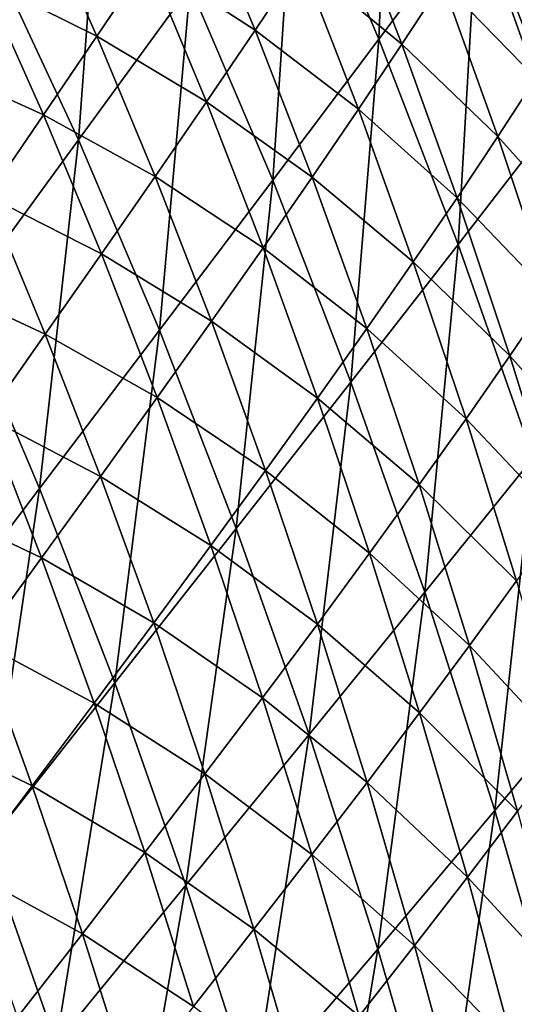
# Model space of a CAD drawing. Header units: millimetres. Extents: x -300 to 300, y -500 to 500.
# Tile 934 of 988: x 216 to 240, y 285 to 331. Entities that reach past the tile are written whole.
import ezdxf

# ---------------------------------------------------------------- set-up
doc = ezdxf.new("R2010")
doc.units = ezdxf.units.MM
doc.header["$LTSCALE"] = 81.481481
doc.layers.add('19', color=7, linetype='CONTINUOUS')
doc.layers.add('21', color=7, linetype='CONTINUOUS')

msp = doc.modelspace()

# ---------------------------------------------------------------- linework, layer by layer
at = {"layer": '19', "color": 7, "linetype": 'CONTINUOUS'}
for points in [[(233.179, 330.351, 43.517), (233.821, 345.832, 40.345), (229.261, 339.546, 43.706), (233.179, 330.351, 43.517)], [(237.791, 336.513, 40.164), (233.821, 345.832, 40.345), (233.179, 330.351, 43.517), (237.791, 336.513, 40.164)], [(241.552, 326.795, 39.984), (242.04, 342.236, 36.594), (237.791, 336.513, 40.164), (241.552, 326.795, 39.984)], [(219.135, 325.657, 49.8), (220.301, 341.496, 47.053), (215.15, 334.19, 50.002), (219.135, 325.657, 49.8)], [(224.361, 332.817, 46.856), (220.301, 341.496, 47.053), (219.135, 325.657, 49.8), (224.361, 332.817, 46.856)], [(228.217, 323.763, 46.66), (229.261, 339.546, 43.706), (224.361, 332.817, 46.856), (228.217, 323.763, 46.66)], [(233.179, 330.351, 43.517), (229.261, 339.546, 43.706), (228.217, 323.763, 46.66), (233.179, 330.351, 43.517)], [(236.892, 320.767, 43.329), (237.791, 336.513, 40.164), (233.179, 330.351, 43.517), (236.892, 320.767, 43.329)], [(241.552, 326.795, 39.984), (237.791, 336.513, 40.164), (236.892, 320.767, 43.329), (241.552, 326.795, 39.984)], [(219.135, 325.657, 49.8), (215.15, 334.19, 50.002), (213.598, 318.078, 52.546), (219.135, 325.657, 49.8)], [(222.922, 316.759, 49.6), (224.361, 332.817, 46.856), (219.135, 325.657, 49.8), (222.922, 316.759, 49.6)], [(228.217, 323.763, 46.66), (224.361, 332.817, 46.856), (222.922, 316.759, 49.6), (228.217, 323.763, 46.66)], [(231.874, 314.329, 46.466), (233.179, 330.351, 43.517), (228.217, 323.763, 46.66), (231.874, 314.329, 46.466)], [(236.892, 320.767, 43.329), (233.179, 330.351, 43.517), (231.874, 314.329, 46.466), (236.892, 320.767, 43.329)], [(240.403, 310.788, 43.144), (241.552, 326.795, 39.984), (236.892, 320.767, 43.329), (240.403, 310.788, 43.144)], [(217.307, 309.351, 52.345), (219.135, 325.657, 49.8), (213.598, 318.078, 52.546), (217.307, 309.351, 52.345)], [(222.922, 316.759, 49.6), (219.135, 325.657, 49.8), (217.307, 309.351, 52.345), (222.922, 316.759, 49.6)], [(226.514, 307.491, 49.403), (228.217, 323.763, 46.66), (222.922, 316.759, 49.6), (226.514, 307.491, 49.403)], [(231.874, 314.329, 46.466), (228.217, 323.763, 46.66), (226.514, 307.491, 49.403), (231.874, 314.329, 46.466)], [(235.333, 304.509, 46.275), (236.892, 320.767, 43.329), (231.874, 314.329, 46.466), (235.333, 304.509, 46.275)], [(240.403, 310.788, 43.144), (236.892, 320.767, 43.329), (235.333, 304.509, 46.275), (240.403, 310.788, 43.144)], [(217.307, 309.351, 52.345), (213.598, 318.078, 52.546), (211.389, 301.551, 54.899), (217.307, 309.351, 52.345)], [(220.827, 300.265, 52.145), (222.922, 316.759, 49.6), (217.307, 309.351, 52.345), (220.827, 300.265, 52.145)], [(226.514, 307.491, 49.403), (222.922, 316.759, 49.6), (220.827, 300.265, 52.145), (226.514, 307.491, 49.403)], [(229.914, 297.848, 49.208), (231.874, 314.329, 46.466), (226.514, 307.491, 49.403), (229.914, 297.848, 49.208)], [(235.333, 304.509, 46.275), (231.874, 314.329, 46.466), (229.914, 297.848, 49.208), (235.333, 304.509, 46.275)], [(238.6, 294.3, 46.088), (240.403, 310.788, 43.144), (235.333, 304.509, 46.275), (238.6, 294.3, 46.088)], [(243.718, 300.407, 42.962), (240.403, 310.788, 43.144), (238.6, 294.3, 46.088), (243.718, 300.407, 42.962)], [(214.83, 292.661, 54.7), (217.307, 309.351, 52.345), (211.389, 301.551, 54.899), (214.83, 292.661, 54.7)], [(220.827, 300.265, 52.145), (217.307, 309.351, 52.345), (214.83, 292.661, 54.7), (220.827, 300.265, 52.145)], [(224.16, 290.814, 51.948), (226.514, 307.491, 49.403), (220.827, 300.265, 52.145), (224.16, 290.814, 51.948)], [(229.914, 297.848, 49.208), (226.514, 307.491, 49.403), (224.16, 290.814, 51.948), (229.914, 297.848, 49.208)], [(233.125, 287.825, 49.016), (235.333, 304.509, 46.275), (229.914, 297.848, 49.208), (233.125, 287.825, 49.016)], [(238.6, 294.3, 46.088), (235.333, 304.509, 46.275), (233.125, 287.825, 49.016), (238.6, 294.3, 46.088)], [(218.088, 283.418, 54.502), (220.827, 300.265, 52.145), (214.83, 292.661, 54.7), (218.088, 283.418, 54.502)], [(224.16, 290.814, 51.948), (220.827, 300.265, 52.145), (218.088, 283.418, 54.502), (224.16, 290.814, 51.948)], [(241.676, 283.694, 45.904), (243.718, 300.407, 42.962), (238.6, 294.3, 46.088), (241.676, 283.694, 45.904)], [(227.309, 280.995, 51.755), (229.914, 297.848, 49.208), (224.16, 290.814, 51.948), (227.309, 280.995, 51.755)], [(233.125, 287.825, 49.016), (229.914, 297.848, 49.208), (227.309, 280.995, 51.755), (233.125, 287.825, 49.016)], [(236.15, 277.418, 48.829), (238.6, 294.3, 46.088), (233.125, 287.825, 49.016), (236.15, 277.418, 48.829)], [(241.676, 283.694, 45.904), (238.6, 294.3, 46.088), (236.15, 277.418, 48.829), (241.676, 283.694, 45.904)], [(218.088, 283.418, 54.502), (214.83, 292.661, 54.7), (211.714, 275.672, 56.878), (218.088, 283.418, 54.502)], [(221.168, 273.818, 54.309), (224.16, 290.814, 51.948), (218.088, 283.418, 54.502), (221.168, 273.818, 54.309)], [(227.309, 280.995, 51.755), (224.16, 290.814, 51.948), (221.168, 273.818, 54.309), (227.309, 280.995, 51.755)], [(230.277, 270.802, 51.565), (233.125, 287.825, 49.016), (227.309, 280.995, 51.755), (230.277, 270.802, 51.565)], [(236.15, 277.418, 48.829), (233.125, 287.825, 49.016), (230.277, 270.802, 51.565), (236.15, 277.418, 48.829)]]:
    msp.add_3dface(points, dxfattribs=at)
at = {"layer": '21', "color": 7, "linetype": 'CONTINUOUS'}
for points in [[(242.162, 331.123, 20.836), (237.929, 335.774, 22.629), (239.564, 338.394, 20.89), (242.162, 331.123, 20.836)], [(227.396, 330.777, 29.397), (222.369, 334.032, 31.093), (224.628, 337.428, 29.502), (227.396, 330.777, 29.397)], [(227.396, 330.777, 29.397), (224.628, 337.428, 29.502), (229.547, 333.991, 27.774), (227.396, 330.777, 29.397)], [(234.258, 330.117, 26.027), (229.547, 333.991, 27.774), (231.571, 337.065, 26.114), (234.258, 330.117, 26.027)], [(234.258, 330.117, 26.027), (231.571, 337.065, 26.114), (236.16, 333.015, 24.342), (234.258, 330.117, 26.027)], [(219.992, 330.497, 32.645), (214.681, 333.127, 34.275), (217.153, 336.849, 32.762), (219.992, 330.497, 32.645)], [(219.992, 330.497, 32.645), (217.153, 336.849, 32.762), (222.369, 334.032, 31.093), (219.992, 330.497, 32.645)], [(240.523, 328.532, 22.563), (236.16, 333.015, 24.342), (237.929, 335.774, 22.629), (240.523, 328.532, 22.563)], [(240.523, 328.532, 22.563), (237.929, 335.774, 22.629), (242.162, 331.123, 20.836), (240.523, 328.532, 22.563)], [(225.121, 327.426, 30.983), (219.992, 330.497, 32.645), (222.369, 334.032, 31.093), (225.121, 327.426, 30.983)], [(225.121, 327.426, 30.983), (222.369, 334.032, 31.093), (227.396, 330.777, 29.397), (225.121, 327.426, 30.983)], [(232.223, 327.083, 27.678), (227.396, 330.777, 29.397), (229.547, 333.991, 27.774), (232.223, 327.083, 27.678)], [(232.223, 327.083, 27.678), (229.547, 333.991, 27.774), (234.258, 330.117, 26.027), (232.223, 327.083, 27.678)], [(217.498, 326.825, 34.154), (212.099, 329.267, 35.745), (214.681, 333.127, 34.275), (217.498, 326.825, 34.154)], [(217.498, 326.825, 34.154), (214.681, 333.127, 34.275), (219.992, 330.497, 32.645), (217.498, 326.825, 34.154)], [(238.748, 325.807, 24.266), (234.258, 330.117, 26.027), (236.16, 333.015, 24.342), (238.748, 325.807, 24.266)], [(238.748, 325.807, 24.266), (236.16, 333.015, 24.342), (240.523, 328.532, 22.563), (238.748, 325.807, 24.266)], [(222.725, 323.94, 32.529), (217.498, 326.825, 34.154), (219.992, 330.497, 32.645), (222.725, 323.94, 32.529)], [(222.725, 323.94, 32.529), (219.992, 330.497, 32.645), (225.121, 327.426, 30.983), (222.725, 323.94, 32.529)], [(230.058, 323.913, 29.295), (225.121, 327.426, 30.983), (227.396, 330.777, 29.397), (230.058, 323.913, 29.295)], [(230.058, 323.913, 29.295), (227.396, 330.777, 29.397), (232.223, 327.083, 27.678), (230.058, 323.913, 29.295)], [(236.837, 322.948, 25.941), (232.223, 327.083, 27.678), (234.258, 330.117, 26.027), (236.837, 322.948, 25.941)], [(236.837, 322.948, 25.941), (234.258, 330.117, 26.027), (238.748, 325.807, 24.266), (236.837, 322.948, 25.941)], [(214.892, 323.018, 35.619), (212.099, 329.267, 35.745), (217.498, 326.825, 34.154), (214.892, 323.018, 35.619)], [(243.01, 321.06, 22.5), (238.748, 325.807, 24.266), (240.523, 328.532, 22.563), (243.01, 321.06, 22.5)], [(227.767, 320.61, 30.874), (222.725, 323.94, 32.529), (225.121, 327.426, 30.983), (227.767, 320.61, 30.874)], [(227.767, 320.61, 30.874), (225.121, 327.426, 30.983), (230.058, 323.913, 29.295), (227.767, 320.61, 30.874)], [(220.21, 320.321, 34.033), (214.892, 323.018, 35.619), (217.498, 326.825, 34.154), (220.21, 320.321, 34.033)], [(220.21, 320.321, 34.033), (217.498, 326.825, 34.154), (222.725, 323.94, 32.529), (220.21, 320.321, 34.033)], [(234.792, 319.956, 27.585), (230.058, 323.913, 29.295), (232.223, 327.083, 27.678), (234.792, 319.956, 27.585)], [(234.792, 319.956, 27.585), (232.223, 327.083, 27.678), (236.837, 322.948, 25.941), (234.792, 319.956, 27.585)], [(241.23, 318.371, 24.192), (236.837, 322.948, 25.941), (238.748, 325.807, 24.266), (241.23, 318.371, 24.192)], [(241.23, 318.371, 24.192), (238.748, 325.807, 24.266), (243.01, 321.06, 22.5), (241.23, 318.371, 24.192)], [(225.354, 317.175, 32.414), (220.21, 320.321, 34.033), (222.725, 323.94, 32.529), (225.354, 317.175, 32.414)], [(225.354, 317.175, 32.414), (222.725, 323.94, 32.529), (227.767, 320.61, 30.874), (225.354, 317.175, 32.414)], [(232.615, 316.832, 29.194), (227.767, 320.61, 30.874), (230.058, 323.913, 29.295), (232.615, 316.832, 29.194)], [(232.615, 316.832, 29.194), (230.058, 323.913, 29.295), (234.792, 319.956, 27.585), (232.615, 316.832, 29.194)], [(217.581, 316.571, 35.494), (212.176, 319.079, 37.039), (214.892, 323.018, 35.619), (217.581, 316.571, 35.494)], [(217.581, 316.571, 35.494), (214.892, 323.018, 35.619), (220.21, 320.321, 34.033), (217.581, 316.571, 35.494)], [(239.311, 315.553, 25.858), (234.792, 319.956, 27.585), (236.837, 322.948, 25.941), (239.311, 315.553, 25.858)], [(239.311, 315.553, 25.858), (236.837, 322.948, 25.941), (241.23, 318.371, 24.192), (239.311, 315.553, 25.858)], [(230.31, 313.58, 30.767), (225.354, 317.175, 32.414), (227.767, 320.61, 30.874), (230.31, 313.58, 30.767)], [(230.31, 313.58, 30.767), (227.767, 320.61, 30.874), (232.615, 316.832, 29.194), (230.31, 313.58, 30.767)], [(222.82, 313.612, 33.914), (217.581, 316.571, 35.494), (220.21, 320.321, 34.033), (222.82, 313.612, 33.914)], [(222.82, 313.612, 33.914), (220.21, 320.321, 34.033), (225.354, 317.175, 32.414), (222.82, 313.612, 33.914)], [(237.256, 312.607, 27.493), (232.615, 316.832, 29.194), (234.792, 319.956, 27.585), (237.256, 312.607, 27.493)], [(237.256, 312.607, 27.493), (234.792, 319.956, 27.585), (239.311, 315.553, 25.858), (237.256, 312.607, 27.493)], [(214.841, 312.692, 36.911), (212.176, 319.079, 37.039), (217.581, 316.571, 35.494), (214.841, 312.692, 36.911)], [(243.606, 310.705, 24.12), (239.311, 315.553, 25.858), (241.23, 318.371, 24.192), (243.606, 310.705, 24.12)], [(227.879, 310.201, 32.301), (222.82, 313.612, 33.914), (225.354, 317.175, 32.414), (227.879, 310.201, 32.301)], [(227.879, 310.201, 32.301), (225.354, 317.175, 32.414), (230.31, 313.58, 30.767), (227.879, 310.201, 32.301)], [(235.068, 309.534, 29.094), (230.31, 313.58, 30.767), (232.615, 316.832, 29.194), (235.068, 309.534, 29.094)], [(235.068, 309.534, 29.094), (232.615, 316.832, 29.194), (237.256, 312.607, 27.493), (235.068, 309.534, 29.094)], [(220.169, 309.922, 35.371), (214.841, 312.692, 36.911), (217.581, 316.571, 35.494), (220.169, 309.922, 35.371)], [(220.169, 309.922, 35.371), (217.581, 316.571, 35.494), (222.82, 313.612, 33.914), (220.169, 309.922, 35.371)], [(241.681, 307.931, 25.776), (237.256, 312.607, 27.493), (239.311, 315.553, 25.858), (241.681, 307.931, 25.776)], [(241.681, 307.931, 25.776), (239.311, 315.553, 25.858), (243.606, 310.705, 24.12), (241.681, 307.931, 25.776)], [(225.327, 306.697, 33.796), (220.169, 309.922, 35.371), (222.82, 313.612, 33.914), (225.327, 306.697, 33.796)], [(225.327, 306.697, 33.796), (222.82, 313.612, 33.914), (227.879, 310.201, 32.301), (225.327, 306.697, 33.796)], [(232.749, 306.336, 30.661), (227.879, 310.201, 32.301), (230.31, 313.58, 30.767), (232.749, 306.336, 30.661)], [(232.749, 306.336, 30.661), (230.31, 313.58, 30.767), (235.068, 309.534, 29.094), (232.749, 306.336, 30.661)], [(217.405, 306.107, 36.785), (211.992, 308.687, 38.283), (214.841, 312.692, 36.911), (217.405, 306.107, 36.785)], [(217.405, 306.107, 36.785), (214.841, 312.692, 36.911), (220.169, 309.922, 35.371), (217.405, 306.107, 36.785)], [(239.618, 305.034, 27.403), (235.068, 309.534, 29.094), (237.256, 312.607, 27.493), (239.618, 305.034, 27.403)], [(239.618, 305.034, 27.403), (237.256, 312.607, 27.493), (241.681, 307.931, 25.776), (239.618, 305.034, 27.403)], [(222.656, 303.07, 35.249), (217.405, 306.107, 36.785), (220.169, 309.922, 35.371), (222.656, 303.07, 35.249)], [(222.656, 303.07, 35.249), (220.169, 309.922, 35.371), (225.327, 306.697, 33.796), (222.656, 303.07, 35.249)], [(230.304, 303.015, 32.19), (225.327, 306.697, 33.796), (227.879, 310.201, 32.301), (230.304, 303.015, 32.19)], [(230.304, 303.015, 32.19), (227.879, 310.201, 32.301), (232.749, 306.336, 30.661), (230.304, 303.015, 32.19)], [(237.419, 302.014, 28.997), (232.749, 306.336, 30.661), (235.068, 309.534, 29.094), (237.419, 302.014, 28.997)], [(237.419, 302.014, 28.997), (235.068, 309.534, 29.094), (239.618, 305.034, 27.403), (237.419, 302.014, 28.997)], [(214.531, 302.169, 38.154), (211.992, 308.687, 38.283), (217.405, 306.107, 36.785), (214.531, 302.169, 38.154)], [(227.734, 299.574, 33.68), (222.656, 303.07, 35.249), (225.327, 306.697, 33.796), (227.734, 299.574, 33.68)], [(227.734, 299.574, 33.68), (225.327, 306.697, 33.796), (230.304, 303.015, 32.19), (227.734, 299.574, 33.68)], [(219.87, 299.322, 36.659), (214.531, 302.169, 38.154), (217.405, 306.107, 36.785), (219.87, 299.322, 36.659)], [(219.87, 299.322, 36.659), (217.405, 306.107, 36.785), (222.656, 303.07, 35.249), (219.87, 299.322, 36.659)], [(235.088, 298.874, 30.556), (230.304, 303.015, 32.19), (232.749, 306.336, 30.661), (235.088, 298.874, 30.556)], [(235.088, 298.874, 30.556), (232.749, 306.336, 30.661), (237.419, 302.014, 28.997), (235.088, 298.874, 30.556)], [(241.877, 297.235, 27.314), (237.419, 302.014, 28.997), (239.618, 305.034, 27.403), (241.877, 297.235, 27.314)], [(225.044, 296.013, 35.129), (219.87, 299.322, 36.659), (222.656, 303.07, 35.249), (225.044, 296.013, 35.129)], [(225.044, 296.013, 35.129), (222.656, 303.07, 35.249), (227.734, 299.574, 33.68), (225.044, 296.013, 35.129)], [(232.628, 295.615, 32.08), (227.734, 299.574, 33.68), (230.304, 303.015, 32.19), (232.628, 295.615, 32.08)], [(232.628, 295.615, 32.08), (230.304, 303.015, 32.19), (235.088, 298.874, 30.556), (232.628, 295.615, 32.08)], [(216.972, 295.455, 38.026), (211.55, 298.111, 39.479), (214.531, 302.169, 38.154), (216.972, 295.455, 38.026)], [(216.972, 295.455, 38.026), (214.531, 302.169, 38.154), (219.87, 299.322, 36.659), (216.972, 295.455, 38.026)], [(239.669, 294.271, 28.9), (235.088, 298.874, 30.556), (237.419, 302.014, 28.997), (239.669, 294.271, 28.9)], [(239.669, 294.271, 28.9), (237.419, 302.014, 28.997), (241.877, 297.235, 27.314), (239.669, 294.271, 28.9)], [(222.237, 292.335, 36.536), (216.972, 295.455, 38.026), (219.87, 299.322, 36.659), (222.237, 292.335, 36.536)], [(222.237, 292.335, 36.536), (219.87, 299.322, 36.659), (225.044, 296.013, 35.129), (222.237, 292.335, 36.536)], [(230.043, 292.239, 33.565), (225.044, 296.013, 35.129), (227.734, 299.574, 33.68), (230.043, 292.239, 33.565)], [(230.043, 292.239, 33.565), (227.734, 299.574, 33.68), (232.628, 295.615, 32.08), (230.043, 292.239, 33.565)], [(237.326, 291.192, 30.454), (232.628, 295.615, 32.08), (235.088, 298.874, 30.556), (237.326, 291.192, 30.454)], [(237.326, 291.192, 30.454), (235.088, 298.874, 30.556), (239.669, 294.271, 28.9), (237.326, 291.192, 30.454)], [(213.965, 291.472, 39.349), (211.55, 298.111, 39.479), (216.972, 295.455, 38.026), (213.965, 291.472, 39.349)], [(227.335, 288.748, 35.01), (222.237, 292.335, 36.536), (225.044, 296.013, 35.129), (227.335, 288.748, 35.01)], [(227.335, 288.748, 35.01), (225.044, 296.013, 35.129), (230.043, 292.239, 33.565), (227.335, 288.748, 35.01)], [(234.853, 287.998, 31.971), (230.043, 292.239, 33.565), (232.628, 295.615, 32.08), (234.853, 287.998, 31.971)], [(234.853, 287.998, 31.971), (232.628, 295.615, 32.08), (237.326, 291.192, 30.454), (234.853, 287.998, 31.971)], [(219.316, 288.542, 37.9), (213.965, 291.472, 39.349), (216.972, 295.455, 38.026), (219.316, 288.542, 37.9)], [(219.316, 288.542, 37.9), (216.972, 295.455, 38.026), (222.237, 292.335, 36.536), (219.316, 288.542, 37.9)], [(241.819, 286.303, 28.806), (237.326, 291.192, 30.454), (239.669, 294.271, 28.9), (241.819, 286.303, 28.806)], [(224.508, 285.144, 36.414), (219.316, 288.542, 37.9), (222.237, 292.335, 36.536), (224.508, 285.144, 36.414)], [(224.508, 285.144, 36.414), (222.237, 292.335, 36.536), (227.335, 288.748, 35.01), (224.508, 285.144, 36.414)], [(232.253, 284.692, 33.452), (227.335, 288.748, 35.01), (230.043, 292.239, 33.565), (232.253, 284.692, 33.452)], [(232.253, 284.692, 33.452), (230.043, 292.239, 33.565), (234.853, 287.998, 31.971), (232.253, 284.692, 33.452)], [(216.285, 284.637, 39.22), (213.965, 291.472, 39.349), (219.316, 288.542, 37.9), (216.285, 284.637, 39.22)], [(239.466, 283.288, 30.353), (234.853, 287.998, 31.971), (237.326, 291.192, 30.454), (239.466, 283.288, 30.353)], [(239.466, 283.288, 30.353), (237.326, 291.192, 30.454), (241.819, 286.303, 28.806), (239.466, 283.288, 30.353)], [(229.528, 281.274, 34.893), (224.508, 285.144, 36.414), (227.335, 288.748, 35.01), (229.528, 281.274, 34.893)], [(229.528, 281.274, 34.893), (227.335, 288.748, 35.01), (232.253, 284.692, 33.452), (229.528, 281.274, 34.893)], [(221.565, 281.429, 37.775), (216.285, 284.637, 39.22), (219.316, 288.542, 37.9), (221.565, 281.429, 37.775)], [(221.565, 281.429, 37.775), (219.316, 288.542, 37.9), (224.508, 285.144, 36.414), (221.565, 281.429, 37.775)], [(236.981, 280.163, 31.865), (232.253, 284.692, 33.452), (234.853, 287.998, 31.971), (236.981, 280.163, 31.865)], [(236.981, 280.163, 31.865), (234.853, 287.998, 31.971), (239.466, 283.288, 30.353), (236.981, 280.163, 31.865)], [(243.87, 278.108, 28.713), (239.466, 283.288, 30.353), (241.819, 286.303, 28.806), (243.87, 278.108, 28.713)]]:
    msp.add_3dface(points, dxfattribs=at)

doc.saveas('drawing.dxf')
